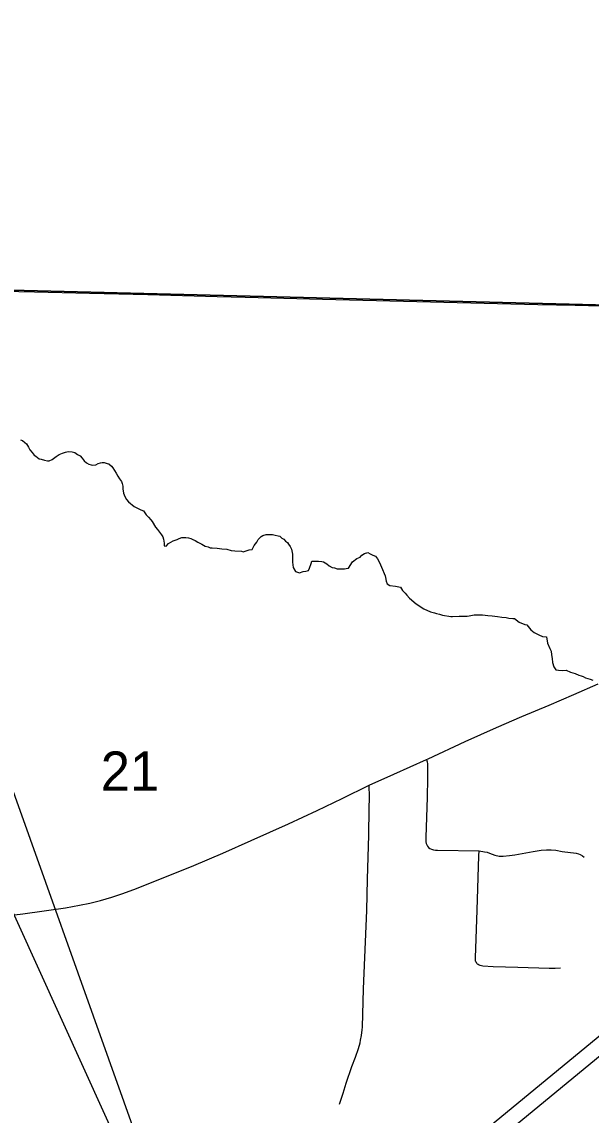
# Model space of a CAD drawing. Extents: x 2.4 to 73.1, y 4.5 to 25.6.
# Drawn here: x 34.688 to 34.991, y 22.655 to 23.237 of the extents above; entities that cross this region are included whole.
import ezdxf

# ---------------------------------------------------------------- set-up
doc = ezdxf.new("R2010")
doc.units = 0
for name, color, linetype in [('GM_X_Minor_River', 7, 'Continuous'), ('GM_X_Section', 7, 'Continuous'), ('GM_X_Section_Text', 7, 'Continuous'), ('GM_X_Township_Road', 7, 'Continuous'), ('GM_X_US_Route', 7, 'Continuous'), ('SH_Text', 7, 'Continuous')]:
    doc.layers.add(name, color=color, linetype=linetype)

msp = doc.modelspace()

# ---------------------------------------------------------------- linework, layer by layer
at = {"layer": 'GM_X_Minor_River'}
for points in [[(34.68729, 23.01486), (34.68842, 23.01445), (34.68954, 23.01347), (34.69047, 23.01269), (34.69156, 23.01095), (34.69229, 23.00961), (34.69358, 23.00805), (34.6945, 23.0067), (34.69543, 23.00611), (34.6973, 23.00473), (34.69824, 23.00452), (34.70013, 23.00409), (34.70164, 23.00367), (34.70259, 23.00365), (34.70412, 23.00437), (34.70625, 23.00602), (34.70799, 23.00712), (34.70972, 23.00783), (34.71125, 23.00837), (34.71278, 23.00871), (34.71486, 23.00846), (34.71618, 23.00805), (34.71768, 23.00706), (34.71918, 23.00627), (34.7201, 23.0051), (34.7212, 23.00375), (34.7225, 23.00257), (34.72363, 23.00198)], [(34.72363, 23.00198), (34.72494, 23.00156), (34.72589, 23.00135), (34.72741, 23.0015), (34.72876, 23.00222), (34.72991, 23.00258), (34.73086, 23.00274), (34.73181, 23.00272), (34.73351, 23.00229), (34.73446, 23.00208), (34.73576, 23.00091), (34.73649, 22.99994), (34.73741, 22.99859), (34.73832, 22.99705), (34.73923, 22.9955), (34.74014, 22.99415), (34.74105, 22.99261), (34.74141, 22.99165), (34.74175, 22.99012), (34.74191, 22.98879), (34.74223, 22.9865), (34.74294, 22.98459), (34.74385, 22.98304), (34.74477, 22.98188), (34.74589, 22.9809), (34.74682, 22.98031), (34.74794, 22.97933), (34.74963, 22.97853), (34.7515, 22.97753), (34.75282, 22.97712), (34.75429, 22.97499), (34.75558, 22.97363), (34.75669, 22.97227), (34.75742, 22.97131), (34.75925, 22.96841), (34.76035, 22.96706), (34.76146, 22.9657), (34.76238, 22.96434), (34.76311, 22.96319), (34.76346, 22.96204), (34.76378, 22.95975), (34.76394, 22.95842), (34.76488, 22.9582), (34.76625, 22.95969), (34.76875, 22.96115), (34.77086, 22.96185), (34.77182, 22.9624), (34.77336, 22.96293), (34.77544, 22.96287), (34.77677, 22.96265), (34.77809, 22.96224), (34.77922, 22.96183), (34.78034, 22.96123), (34.78184, 22.96043), (34.7839, 22.95924), (34.78577, 22.95825), (34.78728, 22.95783), (34.78841, 22.95742), (34.78936, 22.95739), (34.7922, 22.95713), (34.79467, 22.95688), (34.79732, 22.95662), (34.79958, 22.956), (34.80148, 22.95576), (34.80508, 22.95548), (34.80602, 22.95526), (34.80909, 22.95632), (34.8108, 22.95647), (34.8118, 22.95854), (34.81318, 22.9604), (34.81397, 22.96171), (34.81553, 22.96338), (34.8165, 22.96392), (34.81822, 22.96445), (34.81917, 22.96443), (34.82031, 22.9644), (34.82163, 22.96436), (34.82296, 22.96414), (34.82466, 22.96372), (34.8256, 22.9635), (34.82653, 22.96253), (34.82765, 22.96193), (34.82858, 22.96096), (34.82951, 22.96018), (34.83005, 22.95921), (34.83097, 22.95805), (34.8317, 22.9567), (34.8322, 22.95403), (34.83235, 22.95232), (34.83232, 22.95137), (34.83228, 22.94966), (34.83244, 22.94833), (34.83259, 22.94681), (34.83387, 22.94468), (34.83594, 22.94406), (34.83786, 22.94477), (34.83938, 22.94492), (34.84072, 22.94527), (34.84132, 22.94658), (34.84214, 22.94903), (34.84255, 22.95016)], [(34.84255, 22.95016), (34.84426, 22.95031), (34.84616, 22.95026), (34.84786, 22.95003), (34.84881, 22.94981), (34.85049, 22.94882), (34.8518, 22.94784), (34.85348, 22.94685), (34.85462, 22.94663), (34.85613, 22.94621), (34.85821, 22.94616), (34.85992, 22.94611), (34.86087, 22.94628), (34.86202, 22.94644), (34.86419, 22.9498), (34.86652, 22.95164), (34.86825, 22.95236), (34.86922, 22.95347), (34.87058, 22.95439), (34.87249, 22.95491), (34.87361, 22.95412), (34.87511, 22.95351), (34.87643, 22.95291), (34.87753, 22.95155), (34.87826, 22.95021), (34.87916, 22.94828), (34.88024, 22.94579), (34.88113, 22.94368), (34.88167, 22.94252), (34.88184, 22.94157), (34.88217, 22.93966), (34.8827, 22.93813), (34.8842, 22.93733), (34.88723, 22.93688), (34.88988, 22.93643), (34.89097, 22.93469), (34.89226, 22.93314), (34.89319, 22.93217), (34.89467, 22.93061), (34.8982, 22.92748), (34.90231, 22.92491), (34.90588, 22.9233), (34.90796, 22.92268), (34.90909, 22.92246), (34.9106, 22.92204), (34.91229, 22.92143), (34.91664, 22.92075), (34.91759, 22.92073), (34.92102, 22.92102), (34.92406, 22.92094), (34.92538, 22.92091), (34.92634, 22.92107), (34.92901, 22.92158), (34.93357, 22.92165), (34.93641, 22.92139), (34.93869, 22.92114), (34.94152, 22.92069), (34.9438, 22.92044), (34.94607, 22.9202), (34.94758, 22.91997), (34.94967, 22.91972), (34.95061, 22.9197), (34.95303, 22.91774), (34.95604, 22.91652), (34.95718, 22.91631), (34.9592, 22.91359), (34.96106, 22.91222), (34.9635, 22.91102), (34.96557, 22.91021), (34.96765, 22.90996), (34.96814, 22.90653), (34.96939, 22.90365), (34.97012, 22.90231), (34.97026, 22.9004), (34.9706, 22.8985), (34.97092, 22.89621), (34.97162, 22.89391), (34.97253, 22.89237), (34.97404, 22.89214), (34.97632, 22.89208), (34.97804, 22.89223), (34.98048, 22.89122), (34.98293, 22.8904), (34.98481, 22.88959), (34.98613, 22.88918), (34.98726, 22.88877), (34.98838, 22.88817), (34.9897, 22.88776), (34.99083, 22.88735), (34.99234, 22.88693)]]:
    msp.add_lwpolyline(points, dxfattribs=at)
at = {"layer": 'GM_X_Section'}
for points in [[(34.57374, 23.59967), (35.07727, 23.59263), (35.06465, 23.08503), (34.56162, 23.09756)], [(34.56162, 23.09756), (35.06465, 23.08503), (35.0531, 22.5831), (34.54832, 22.60211)]]:
    msp.add_lwpolyline(points, close=True, dxfattribs=at)
at = {"layer": 'GM_X_Township_Road'}
for points in [[(34.56323, 23.0966), (34.57086, 23.09646), (34.58951, 23.09625), (34.61841, 23.09553), (34.6532, 23.09452), (34.69484, 23.09364), (34.72404, 23.09295), (34.75511, 23.09219), (34.79208, 23.09114), (34.80699, 23.0908), (34.84832, 23.08967), (34.91295, 23.08818), (34.96298, 23.08697), (34.98287, 23.08664), (35.01145, 23.08586), (35.03662, 23.08527), (35.04977, 23.08494)], [(34.90372, 22.84466), (34.90456, 22.84507), (34.92428, 22.85425), (34.94106, 22.86167), (34.95449, 22.86744), (34.96908, 22.87364), (34.98221, 22.87931), (34.99514, 22.88488)], [(34.87316, 22.8309), (34.88634, 22.83677), (34.90372, 22.84466)], [(34.90372, 22.84466), (34.90402, 22.84332), (34.90414, 22.8424), (34.9042, 22.84123), (34.90422, 22.83447), (34.90399, 22.82452), (34.90328, 22.80314), (34.90326, 22.80222), (34.90341, 22.80071), (34.90357, 22.79986), (34.90381, 22.79913), (34.90423, 22.79843), (34.90482, 22.79784), (34.90552, 22.79729), (34.90636, 22.7969), (34.9074, 22.79659), (34.90849, 22.79642), (34.90957, 22.79635), (34.93171, 22.79591)], [(34.68064, 22.76154), (34.68115, 22.76158), (34.68856, 22.76251), (34.69996, 22.76404), (34.71135, 22.76572), (34.71871, 22.767), (34.72421, 22.76809), (34.72996, 22.76952), (34.73595, 22.77124), (34.74187, 22.7732), (34.74917, 22.77589), (34.77975, 22.78821), (34.79521, 22.79474), (34.81028, 22.80142), (34.83008, 22.81045), (34.84533, 22.81747), (34.85881, 22.82389), (34.87316, 22.8309)], [(34.8574, 22.66103), (34.85933, 22.66694), (34.86092, 22.6723), (34.86389, 22.68114), (34.86577, 22.68608), (34.8674, 22.69077), (34.86827, 22.69375), (34.86856, 22.69525), (34.869, 22.69769), (34.86945, 22.70064), (34.86955, 22.70217), (34.87018, 22.72254), (34.87181, 22.76419), (34.87222, 22.78097), (34.87288, 22.80429), (34.87318, 22.81828), (34.87326, 22.8245), (34.87316, 22.8309)], [(34.97502, 22.73357), (34.97218, 22.73342), (34.96908, 22.73336), (34.9523, 22.73386), (34.93919, 22.73423), (34.93373, 22.73458), (34.93303, 22.73469), (34.93236, 22.7349), (34.93179, 22.73512), (34.93125, 22.73544), (34.93085, 22.73571), (34.93049, 22.73603), (34.93024, 22.73647), (34.93004, 22.73687), (34.92987, 22.73735), (34.92982, 22.73794), (34.92986, 22.73894), (34.9306, 22.7644), (34.93162, 22.79328), (34.93171, 22.79591)], [(34.93171, 22.79591), (34.93455, 22.79555), (34.9361, 22.79523), (34.93731, 22.79484), (34.94002, 22.79377), (34.94087, 22.7935), (34.94161, 22.79331), (34.94249, 22.7932), (34.94459, 22.79322), (34.94796, 22.79354), (34.95071, 22.79395), (34.9605, 22.79566), (34.96481, 22.79635), (34.96764, 22.79659), (34.97016, 22.7966), (34.97268, 22.79637), (34.97607, 22.79572), (34.98343, 22.79477), (34.9847, 22.79448), (34.98561, 22.79411), (34.98674, 22.7934), (34.98772, 22.79258)]]:
    msp.add_lwpolyline(points, dxfattribs=at)
at = {"layer": 'GM_X_US_Route'}
for points in [[(34.81663, 22.55029), (34.90355, 22.62153), (35.24084, 22.89915), (35.5095, 23.12036), (35.5238, 23.13253), (35.5774, 23.1756), (35.60469, 23.19763), (35.62771, 23.21687), (35.64366, 23.23002), (35.65369, 23.23758), (35.67851, 23.2583), (35.69314, 23.27046)], [(34.82386, 22.54531), (34.85669, 22.57226), (34.88555, 22.5959), (34.9086, 22.61486), (35.02141, 22.7077), (35.07138, 22.74874), (35.12561, 22.79341), (35.18627, 22.84306)]]:
    msp.add_lwpolyline(points, dxfattribs=at)
at = {"layer": 'SH_Text'}
msp.add_lwpolyline([(34.30663, 23.59208), (34.79158, 22.52474), (34.30663, 23.88336)], close=True, dxfattribs=at)

# ---------------------------------------------------------------- texts
at = {"layer": 'GM_X_Section_Text'}
msp.add_text('21', height=0.020928, rotation=0.00001, dxfattribs=at).set_placement((34.73007, 22.82798))

doc.saveas('drawing.dxf')
